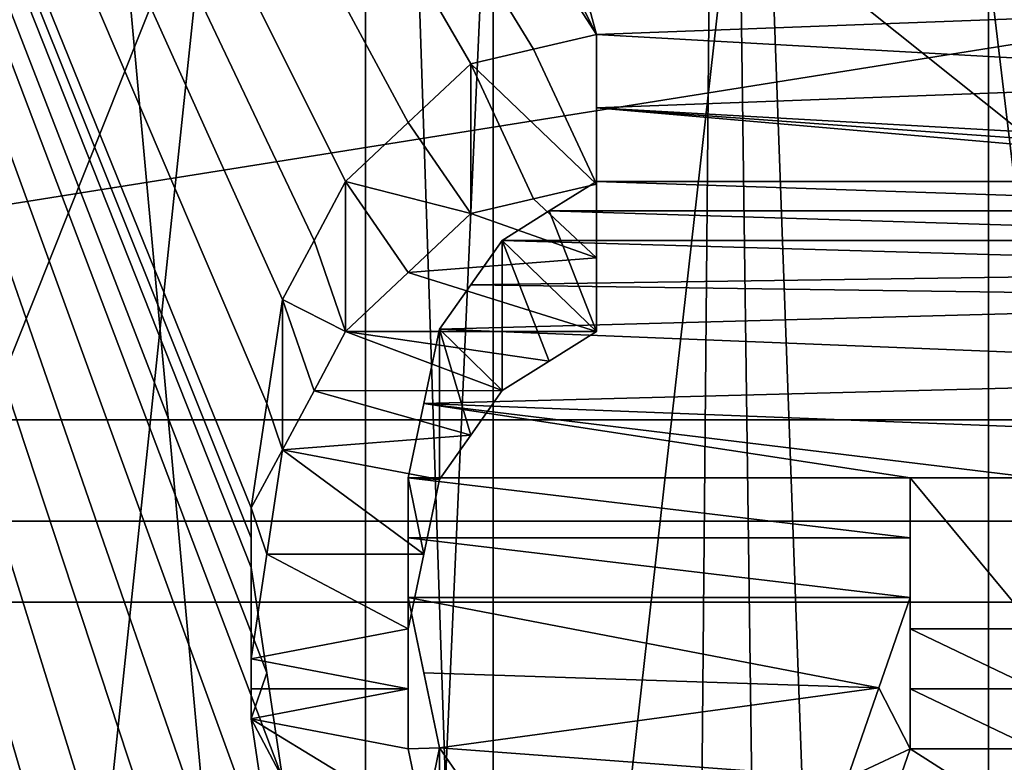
# Model space of a CAD drawing. Header units: millimetres. Extents: x -20 to 172, y -100 to 100.
# Tile 273 of 346: x 116.71 to 120.05, y 14.06 to 16.58. Entities that reach past the tile are written whole.
import ezdxf

# ---------------------------------------------------------------- set-up
doc = ezdxf.new("R2010")
doc.units = ezdxf.units.MM
doc.header["$LTSCALE"] = 37.722908
for name, color, linetype in [('1', 7, 'CONTINUOUS'), ('1803', 7, 'CONTINUOUS'), ('1820', 7, 'CONTINUOUS'), ('2128', 7, 'CONTINUOUS'), ('2214', 7, 'CONTINUOUS'), ('2215', 7, 'CONTINUOUS'), ('2216', 7, 'CONTINUOUS'), ('2217', 7, 'CONTINUOUS'), ('2218', 7, 'CONTINUOUS'), ('2219', 7, 'CONTINUOUS'), ('2220', 7, 'CONTINUOUS'), ('2221', 7, 'CONTINUOUS'), ('2222', 7, 'CONTINUOUS'), ('2223', 7, 'CONTINUOUS'), ('2224', 7, 'CONTINUOUS'), ('2225', 7, 'CONTINUOUS'), ('2226', 7, 'CONTINUOUS'), ('2231', 7, 'CONTINUOUS'), ('2232', 7, 'CONTINUOUS'), ('2233', 7, 'CONTINUOUS'), ('2406', 7, 'CONTINUOUS'), ('2407', 7, 'CONTINUOUS'), ('3', 7, 'CONTINUOUS'), ('3021', 7, 'CONTINUOUS'), ('3038', 7, 'CONTINUOUS'), ('3624', 7, 'CONTINUOUS'), ('3625', 7, 'CONTINUOUS'), ('3628', 7, 'CONTINUOUS'), ('3629', 7, 'CONTINUOUS'), ('3630', 7, 'CONTINUOUS'), ('3631', 7, 'CONTINUOUS'), ('3635', 7, 'CONTINUOUS'), ('3638', 7, 'CONTINUOUS'), ('43', 7, 'CONTINUOUS'), ('48', 7, 'CONTINUOUS'), ('60', 7, 'CONTINUOUS'), ('71', 7, 'CONTINUOUS'), ('85', 7, 'CONTINUOUS'), ('86', 7, 'CONTINUOUS')]:
    doc.layers.add(name, color=color, linetype=linetype)

msp = doc.modelspace()

# ---------------------------------------------------------------- linework, layer by layer
at = {"layer": '1', "color": 250, "linetype": 'Continuous', "true_color": 0x323232}
for points in [[(157, 14.875, -25.7643), (157, 25.7643, -14.875), (-19.8395, 14.875, -25.7643), (157, 14.875, -25.7643)], [(-19.8395, 14.875, -25.7643), (157, 25.7643, -14.875), (-19.8395, 25.7643, -14.875), (-19.8395, 14.875, -25.7643)], [(157, 0, -29.75), (157, 14.875, -25.7643), (-19.8395, 0, -29.75), (157, 0, -29.75)], [(-19.8395, 0, -29.75), (157, 14.875, -25.7643), (-19.8395, 14.875, -25.7643), (-19.8395, 0, -29.75)]]:
    msp.add_3dface(points, dxfattribs=at)
at = {"layer": '1803', "color": 250, "linetype": 'Continuous', "true_color": 0x323232}
for points in [[(153.1595, 4.0619, -42.0543), (153.1595, 21.125, -36.5896), (86.8405, 4.0619, -42.0543), (153.1595, 4.0619, -42.0543)], [(86.8405, 4.0619, -42.0543), (153.1595, 21.125, -36.5896), (86.8405, 21.125, -36.5896), (86.8405, 4.0619, -42.0543)]]:
    msp.add_3dface(points, dxfattribs=at)
at = {"layer": '1820', "color": 250, "linetype": 'Continuous', "true_color": 0x323232}
for points in [[(113.7701, 8.1204, -47.5618), (113.7701, 24.125, -41.7857), (117.6064, 9.4876, -47.308), (113.7701, 8.1204, -47.5618)], [(113.7701, 24.125, -41.7857), (117.9255, 18.003, -44.7655), (118.6702, 16.5257, -45.3317), (113.7701, 24.125, -41.7857)], [(117.6064, 14.0044, -46.1729), (113.7701, 24.125, -41.7857), (117.5532, 14.3616, -46.0631), (117.6064, 14.0044, -46.1729)], [(113.7701, 24.125, -41.7857), (117.6064, 14.0044, -46.1729), (118.2447, 11.8277, -46.7779), (113.7701, 24.125, -41.7857)], [(117.5532, 14.3616, -46.0631), (113.7701, 24.125, -41.7857), (117.5, 14.7179, -45.9505), (117.5532, 14.3616, -46.0631)], [(117.5, 14.7179, -45.9505), (113.7701, 24.125, -41.7857), (117.5, 14.8193, -45.9179), (117.5, 14.7179, -45.9505)], [(117.5, 14.8193, -45.9179), (113.7701, 24.125, -41.7857), (117.5, 14.9207, -45.885), (117.5, 14.8193, -45.9179)], [(117.5, 14.9207, -45.885), (113.7701, 24.125, -41.7857), (117.5531, 15.2741, -45.7686), (117.5, 14.9207, -45.885)], [(117.5531, 15.2741, -45.7686), (113.7701, 24.125, -41.7857), (117.6064, 15.6266, -45.6494), (117.5531, 15.2741, -45.7686)], [(117.6064, 15.6266, -45.6494), (113.7701, 24.125, -41.7857), (117.7127, 15.8271, -45.5803), (117.6064, 15.6266, -45.6494)], [(117.7127, 15.8271, -45.5803), (113.7701, 24.125, -41.7857), (117.8191, 16.0274, -45.5103), (117.7127, 15.8271, -45.5803)], [(117.8191, 16.0274, -45.5103), (113.7701, 24.125, -41.7857), (118.0318, 16.2269, -45.4395), (117.8191, 16.0274, -45.5103)], [(118.0318, 16.2269, -45.4395), (113.7701, 24.125, -41.7857), (118.2447, 16.4263, -45.3678), (118.0318, 16.2269, -45.4395)], [(118.2447, 16.4263, -45.3678), (113.7701, 24.125, -41.7857), (118.4574, 16.476, -45.3498), (118.2447, 16.4263, -45.3678)], [(118.4574, 16.476, -45.3498), (113.7701, 24.125, -41.7857), (118.6702, 16.5257, -45.3317), (118.4574, 16.476, -45.3498)], [(117.6064, 9.4876, -47.308), (113.7701, 24.125, -41.7857), (117.5532, 9.7564, -47.2533), (117.6064, 9.4876, -47.308)], [(117.5532, 9.7564, -47.2533), (113.7701, 24.125, -41.7857), (117.5, 10.025, -47.1971), (117.5532, 9.7564, -47.2533)], [(117.5, 10.025, -47.1971), (113.7701, 24.125, -41.7857), (117.5, 10.2388, -47.1511), (117.5, 10.025, -47.1971)], [(117.5, 10.2388, -47.1511), (113.7701, 24.125, -41.7857), (117.5, 10.4525, -47.1042), (117.5, 10.2388, -47.1511)], [(117.5, 10.4525, -47.1042), (113.7701, 24.125, -41.7857), (117.5531, 10.7184, -47.0444), (117.5, 10.4525, -47.1042)], [(117.5531, 10.7184, -47.0444), (113.7701, 24.125, -41.7857), (117.6064, 10.984, -46.9831), (117.5531, 10.7184, -47.0444)], [(117.6064, 10.984, -46.9831), (113.7701, 24.125, -41.7857), (117.7658, 11.2482, -46.9206), (117.6064, 10.984, -46.9831)], [(117.7658, 11.2482, -46.9206), (113.7701, 24.125, -41.7857), (117.9255, 11.5123, -46.8565), (117.7658, 11.2482, -46.9206)], [(117.9255, 11.5123, -46.8565), (113.7701, 24.125, -41.7857), (118.085, 11.67, -46.8174), (117.9255, 11.5123, -46.8565)], [(118.085, 11.67, -46.8174), (113.7701, 24.125, -41.7857), (118.2447, 11.8277, -46.7779), (118.085, 11.67, -46.8174)], [(117.9255, 18.003, -44.7655), (118.3511, 17.7097, -44.8824), (118.6702, 16.5257, -45.3317), (117.9255, 18.003, -44.7655)], [(118.6702, 16.5257, -45.3317), (118.3511, 17.7097, -44.8824), (121.3298, 16.625, -45.2954), (118.6702, 16.5257, -45.3317)], [(121.3298, 16.3764, -45.3859), (118.6702, 16.5257, -45.3317), (121.3298, 16.625, -45.2954), (121.3298, 16.3764, -45.3859)], [(118.6702, 16.2768, -45.4217), (118.6702, 16.5257, -45.3317), (121.3298, 16.3764, -45.3859), (118.6702, 16.2768, -45.4217)], [(121.3298, 16.1273, -45.475), (118.6702, 16.2768, -45.4217), (121.3298, 16.3764, -45.3859), (121.3298, 16.1273, -45.475)], [(118.6702, 16.0274, -45.5103), (118.6702, 16.2768, -45.4217), (121.5426, 16.0274, -45.5103), (118.6702, 16.0274, -45.5103)], [(121.5426, 16.0274, -45.5103), (118.6702, 16.2768, -45.4217), (121.4362, 16.0774, -45.4926), (121.5426, 16.0274, -45.5103)], [(121.4362, 16.0774, -45.4926), (118.6702, 16.2768, -45.4217), (121.3298, 16.1273, -45.475), (121.4362, 16.0774, -45.4926)], [(118.5106, 15.9274, -45.5454), (118.6702, 16.0274, -45.5103), (121.649, 15.9274, -45.5454), (118.5106, 15.9274, -45.5454)], [(121.649, 15.9274, -45.5454), (118.6702, 16.0274, -45.5103), (121.5426, 16.0274, -45.5103), (121.649, 15.9274, -45.5454)], [(118.3511, 15.8272, -45.5803), (118.5106, 15.9274, -45.5454), (121.7553, 15.8272, -45.5803), (118.3511, 15.8272, -45.5803)], [(121.7553, 15.8272, -45.5803), (118.5106, 15.9274, -45.5454), (121.649, 15.9274, -45.5454), (121.7553, 15.8272, -45.5803)], [(118.2446, 15.6768, -45.6322), (118.3511, 15.8272, -45.5803), (121.8085, 15.727, -45.615), (118.2446, 15.6768, -45.6322)], [(121.8085, 15.727, -45.615), (118.3511, 15.8272, -45.5803), (121.7553, 15.8272, -45.5803), (121.8085, 15.727, -45.615)], [(121.8617, 15.6266, -45.6494), (118.2446, 15.6768, -45.6322), (121.8085, 15.727, -45.615), (121.8617, 15.6266, -45.6494)], [(118.1383, 15.5261, -45.6837), (118.2446, 15.6768, -45.6322), (121.8617, 15.6266, -45.6494), (118.1383, 15.5261, -45.6837)], [(121.9149, 15.375, -45.7348), (118.1383, 15.5261, -45.6837), (121.8617, 15.6266, -45.6494), (121.9149, 15.375, -45.7348)], [(118.0851, 15.2742, -45.7686), (118.1383, 15.5261, -45.6837), (121.9149, 15.375, -45.7348), (118.0851, 15.2742, -45.7686)], [(121.9681, 15.123, -45.8188), (118.0851, 15.2742, -45.7686), (121.9149, 15.375, -45.7348), (121.9681, 15.123, -45.8188)], [(118.0319, 15.0219, -45.852), (118.0851, 15.2742, -45.7686), (119.734, 15.0219, -45.852), (118.0319, 15.0219, -45.852)], [(119.734, 15.0219, -45.852), (118.0851, 15.2742, -45.7686), (120.1596, 15.0219, -45.852), (119.734, 15.0219, -45.852)], [(120.1596, 15.0219, -45.852), (118.0851, 15.2742, -45.7686), (121.9681, 15.123, -45.8188), (120.1596, 15.0219, -45.852)], [(118.0319, 14.8192, -45.9179), (118.0319, 15.0219, -45.852), (119.734, 14.8192, -45.9179), (118.0319, 14.8192, -45.9179)], [(119.734, 14.8192, -45.9179), (118.0319, 15.0219, -45.852), (119.734, 15.0219, -45.852), (119.734, 14.8192, -45.9179)], [(118.0319, 14.6163, -45.9829), (118.0319, 14.8192, -45.9179), (119.734, 14.6163, -45.9829), (118.0319, 14.6163, -45.9829)], [(119.734, 14.6163, -45.9829), (118.0319, 14.8192, -45.9179), (119.734, 14.8192, -45.9179), (119.734, 14.6163, -45.9829)], [(118.0851, 14.3617, -46.063), (118.0319, 14.6163, -45.9829), (119.6276, 14.3106, -46.0789), (118.0851, 14.3617, -46.063)], [(119.6276, 14.3106, -46.0789), (118.0319, 14.6163, -45.9829), (119.734, 14.6163, -45.9829), (119.6276, 14.3106, -46.0789)], [(118.1383, 14.1067, -46.1418), (118.0851, 14.3617, -46.063), (119.6276, 14.3106, -46.0789), (118.1383, 14.1067, -46.1418)], [(119.5213, 14.0044, -46.1729), (118.1383, 14.1067, -46.1418), (119.6276, 14.3106, -46.0789), (119.5213, 14.0044, -46.1729)], [(118.2447, 13.9531, -46.1885), (118.1383, 14.1067, -46.1418), (119.5213, 14.0044, -46.1729), (118.2447, 13.9531, -46.1885)]]:
    msp.add_3dface(points, dxfattribs=at)
at = {"layer": '2128', "color": 250, "linetype": 'Continuous', "true_color": 0x323232}
for points in [[(118.4574, 15.9681, -44.47), (118.6702, 16.0179, -44.4521), (118.6702, 15.7685, -44.5412), (118.4574, 15.9681, -44.47)], [(118.2447, 15.9182, -44.4879), (118.4574, 15.9681, -44.47), (118.6702, 15.7685, -44.5412), (118.2447, 15.9182, -44.4879)], [(118.0318, 15.7185, -44.5589), (118.2447, 15.9182, -44.4879), (118.6702, 15.7685, -44.5412), (118.0318, 15.7185, -44.5589)], [(118.0318, 15.7185, -44.5589), (118.6702, 15.7685, -44.5412), (118.6702, 15.5185, -44.6289), (118.0318, 15.7185, -44.5589)], [(117.8191, 15.5185, -44.6289), (118.0318, 15.7185, -44.5589), (118.6702, 15.5185, -44.6289), (117.8191, 15.5185, -44.6289)], [(117.7127, 15.3178, -44.6982), (117.8191, 15.5185, -44.6289), (118.3511, 15.3179, -44.6981), (117.7127, 15.3178, -44.6982)], [(117.8191, 15.5185, -44.6289), (118.6702, 15.5185, -44.6289), (118.5106, 15.4183, -44.6636), (117.8191, 15.5185, -44.6289)], [(117.8191, 15.5185, -44.6289), (118.5106, 15.4183, -44.6636), (118.3511, 15.3179, -44.6981), (117.8191, 15.5185, -44.6289)], [(117.6064, 15.1169, -44.7665), (117.7127, 15.3178, -44.6982), (118.2446, 15.1671, -44.7495), (117.6064, 15.1169, -44.7665)], [(117.7127, 15.3178, -44.6982), (118.3511, 15.3179, -44.6981), (118.2446, 15.1671, -44.7495), (117.7127, 15.3178, -44.6982)], [(117.6064, 15.1169, -44.7665), (118.2446, 15.1671, -44.7495), (118.1383, 15.0162, -44.8004), (117.6064, 15.1169, -44.7665)], [(117.5531, 14.7635, -44.8843), (117.6064, 15.1169, -44.7665), (118.0851, 14.7637, -44.8843), (117.5531, 14.7635, -44.8843)], [(117.6064, 15.1169, -44.7665), (118.1383, 15.0162, -44.8004), (118.0851, 14.7637, -44.8843), (117.6064, 15.1169, -44.7665)], [(117.5, 14.4093, -44.9993), (117.5531, 14.7635, -44.8843), (118.0319, 14.5107, -44.9667), (117.5, 14.4093, -44.9993)], [(117.5531, 14.7635, -44.8843), (118.0851, 14.7637, -44.8843), (118.0319, 14.5107, -44.9667), (117.5531, 14.7635, -44.8843)], [(117.5, 14.4093, -44.9993), (118.0319, 14.5107, -44.9667), (118.0319, 14.3076, -45.0317), (117.5, 14.4093, -44.9993)], [(119.734, 14.3076, -45.0317), (119.734, 14.5107, -44.9667), (120.1596, 14.3076, -45.0317), (119.734, 14.3076, -45.0317)], [(119.734, 14.5107, -44.9667), (120.1596, 14.5107, -44.9667), (120.1596, 14.3076, -45.0317), (119.734, 14.5107, -44.9667)], [(117.5, 14.3077, -45.0317), (117.5, 14.4093, -44.9993), (118.0319, 14.3076, -45.0317), (117.5, 14.3077, -45.0317)], [(117.5, 14.206, -45.0639), (117.5, 14.3077, -45.0317), (118.0319, 14.3076, -45.0317), (117.5, 14.206, -45.0639)], [(117.5, 14.206, -45.0639), (118.0319, 14.3076, -45.0317), (118.0319, 14.1042, -45.0958), (117.5, 14.206, -45.0639)], [(119.734, 14.1042, -45.0958), (119.734, 14.3076, -45.0317), (120.1596, 14.1042, -45.0958), (119.734, 14.1042, -45.0958)], [(119.734, 14.3076, -45.0317), (120.1596, 14.3076, -45.0317), (120.1596, 14.1042, -45.0958), (119.734, 14.3076, -45.0317)], [(117.5532, 13.8488, -45.1749), (117.5, 14.206, -45.0639), (118.0851, 13.8489, -45.1749), (117.5532, 13.8488, -45.1749)], [(117.5, 14.206, -45.0639), (118.0319, 14.1042, -45.0958), (118.0851, 13.8489, -45.1749), (117.5, 14.206, -45.0639)], [(119.6276, 13.7977, -45.1905), (119.734, 14.1042, -45.0958), (120.2128, 13.7977, -45.1905), (119.6276, 13.7977, -45.1905)], [(119.734, 14.1042, -45.0958), (120.1596, 14.1042, -45.0958), (120.2128, 13.7977, -45.1905), (119.734, 14.1042, -45.0958)]]:
    msp.add_3dface(points, dxfattribs=at)
at = {"layer": '2214', "color": 250, "linetype": 'Continuous', "true_color": 0x323232}
for points in [[(117.5532, 14.3616, -46.0631), (117.5, 14.7179, -45.9505), (117.5, 14.206, -45.0639), (117.5532, 14.3616, -46.0631)], [(117.6064, 14.0044, -46.1729), (117.5532, 14.3616, -46.0631), (117.5, 14.206, -45.0639), (117.6064, 14.0044, -46.1729)], [(117.5532, 13.8488, -45.1749), (117.6064, 14.0044, -46.1729), (117.5, 14.206, -45.0639), (117.5532, 13.8488, -45.1749)]]:
    msp.add_3dface(points, dxfattribs=at)
at = {"layer": '2215', "color": 250, "linetype": 'Continuous', "true_color": 0x323232}
for points in [[(117.5, 14.8193, -45.9179), (117.5, 14.9207, -45.885), (117.5, 14.4093, -44.9993), (117.5, 14.8193, -45.9179)], [(117.5, 14.7179, -45.9505), (117.5, 14.8193, -45.9179), (117.5, 14.4093, -44.9993), (117.5, 14.7179, -45.9505)], [(117.5, 14.206, -45.0639), (117.5, 14.7179, -45.9505), (117.5, 14.3077, -45.0317), (117.5, 14.206, -45.0639)], [(117.5, 14.3077, -45.0317), (117.5, 14.7179, -45.9505), (117.5, 14.4093, -44.9993), (117.5, 14.3077, -45.0317)]]:
    msp.add_3dface(points, dxfattribs=at)
at = {"layer": '2216', "color": 250, "linetype": 'Continuous', "true_color": 0x323232}
for points in [[(117.5531, 15.2741, -45.7686), (117.6064, 15.6266, -45.6494), (117.6064, 15.1169, -44.7665), (117.5531, 15.2741, -45.7686)], [(117.5, 14.9207, -45.885), (117.5531, 15.2741, -45.7686), (117.6064, 15.1169, -44.7665), (117.5, 14.9207, -45.885)], [(117.5531, 14.7635, -44.8843), (117.5, 14.9207, -45.885), (117.6064, 15.1169, -44.7665), (117.5531, 14.7635, -44.8843)], [(117.5, 14.4093, -44.9993), (117.5, 14.9207, -45.885), (117.5531, 14.7635, -44.8843), (117.5, 14.4093, -44.9993)]]:
    msp.add_3dface(points, dxfattribs=at)
at = {"layer": '2217', "color": 250, "linetype": 'Continuous', "true_color": 0x323232}
for points in [[(117.7127, 15.8271, -45.5803), (117.8191, 16.0274, -45.5103), (117.8191, 15.5185, -44.6289), (117.7127, 15.8271, -45.5803)], [(117.6064, 15.6266, -45.6494), (117.7127, 15.8271, -45.5803), (117.8191, 15.5185, -44.6289), (117.6064, 15.6266, -45.6494)], [(117.6064, 15.1169, -44.7665), (117.6064, 15.6266, -45.6494), (117.7127, 15.3178, -44.6982), (117.6064, 15.1169, -44.7665)], [(117.7127, 15.3178, -44.6982), (117.6064, 15.6266, -45.6494), (117.8191, 15.5185, -44.6289), (117.7127, 15.3178, -44.6982)]]:
    msp.add_3dface(points, dxfattribs=at)
at = {"layer": '2218', "color": 250, "linetype": 'Continuous', "true_color": 0x323232}
for points in [[(118.0318, 16.2269, -45.4395), (118.2447, 16.4263, -45.3678), (118.2447, 15.9182, -44.4879), (118.0318, 16.2269, -45.4395)], [(117.8191, 16.0274, -45.5103), (118.0318, 16.2269, -45.4395), (118.2447, 15.9182, -44.4879), (117.8191, 16.0274, -45.5103)], [(117.8191, 15.5185, -44.6289), (117.8191, 16.0274, -45.5103), (118.0318, 15.7185, -44.5589), (117.8191, 15.5185, -44.6289)], [(118.0318, 15.7185, -44.5589), (117.8191, 16.0274, -45.5103), (118.2447, 15.9182, -44.4879), (118.0318, 15.7185, -44.5589)]]:
    msp.add_3dface(points, dxfattribs=at)
at = {"layer": '2219', "color": 250, "linetype": 'Continuous', "true_color": 0x323232}
for points in [[(118.4574, 16.476, -45.3498), (118.6702, 16.5257, -45.3317), (118.6702, 16.0179, -44.4521), (118.4574, 16.476, -45.3498)], [(118.2447, 16.4263, -45.3678), (118.4574, 16.476, -45.3498), (118.6702, 16.0179, -44.4521), (118.2447, 16.4263, -45.3678)], [(118.2447, 15.9182, -44.4879), (118.2447, 16.4263, -45.3678), (118.4574, 15.9681, -44.47), (118.2447, 15.9182, -44.4879)], [(118.4574, 15.9681, -44.47), (118.2447, 16.4263, -45.3678), (118.6702, 16.0179, -44.4521), (118.4574, 15.9681, -44.47)]]:
    msp.add_3dface(points, dxfattribs=at)
at = {"layer": '2220', "color": 250, "linetype": 'Continuous', "true_color": 0x323232}
for points in [[(118.6702, 16.5257, -45.3317), (118.6702, 16.2768, -45.4217), (118.6702, 16.0274, -45.5103), (118.6702, 16.5257, -45.3317)], [(118.6702, 16.5257, -45.3317), (118.6702, 16.0274, -45.5103), (118.6702, 16.0179, -44.4521), (118.6702, 16.5257, -45.3317)], [(118.6702, 16.0179, -44.4521), (118.6702, 16.0274, -45.5103), (118.6702, 15.7685, -44.5412), (118.6702, 16.0179, -44.4521)], [(118.6702, 15.7685, -44.5412), (118.6702, 16.0274, -45.5103), (118.6702, 15.5185, -44.6289), (118.6702, 15.7685, -44.5412)]]:
    msp.add_3dface(points, dxfattribs=at)
at = {"layer": '2221', "color": 250, "linetype": 'Continuous', "true_color": 0x323232}
for points in [[(118.6702, 16.0274, -45.5103), (118.5106, 15.9274, -45.5454), (118.6702, 15.5185, -44.6289), (118.6702, 16.0274, -45.5103)], [(118.3511, 15.8272, -45.5803), (118.6702, 15.5185, -44.6289), (118.5106, 15.9274, -45.5454), (118.3511, 15.8272, -45.5803)], [(118.6702, 15.5185, -44.6289), (118.3511, 15.8272, -45.5803), (118.5106, 15.4183, -44.6636), (118.6702, 15.5185, -44.6289)], [(118.5106, 15.4183, -44.6636), (118.3511, 15.8272, -45.5803), (118.3511, 15.3179, -44.6981), (118.5106, 15.4183, -44.6636)]]:
    msp.add_3dface(points, dxfattribs=at)
at = {"layer": '2222', "color": 250, "linetype": 'Continuous', "true_color": 0x323232}
for points in [[(118.3511, 15.8272, -45.5803), (118.2446, 15.6768, -45.6322), (118.1383, 15.5261, -45.6837), (118.3511, 15.8272, -45.5803)], [(118.3511, 15.8272, -45.5803), (118.1383, 15.5261, -45.6837), (118.3511, 15.3179, -44.6981), (118.3511, 15.8272, -45.5803)], [(118.3511, 15.3179, -44.6981), (118.1383, 15.5261, -45.6837), (118.2446, 15.1671, -44.7495), (118.3511, 15.3179, -44.6981)], [(118.2446, 15.1671, -44.7495), (118.1383, 15.5261, -45.6837), (118.1383, 15.0162, -44.8004), (118.2446, 15.1671, -44.7495)]]:
    msp.add_3dface(points, dxfattribs=at)
at = {"layer": '2223', "color": 250, "linetype": 'Continuous', "true_color": 0x323232}
for points in [[(118.1383, 15.5261, -45.6837), (118.0851, 15.2742, -45.7686), (118.0319, 15.0219, -45.852), (118.1383, 15.5261, -45.6837)], [(118.1383, 15.5261, -45.6837), (118.0319, 15.0219, -45.852), (118.1383, 15.0162, -44.8004), (118.1383, 15.5261, -45.6837)], [(118.1383, 15.0162, -44.8004), (118.0319, 15.0219, -45.852), (118.0851, 14.7637, -44.8843), (118.1383, 15.0162, -44.8004)], [(118.0851, 14.7637, -44.8843), (118.0319, 15.0219, -45.852), (118.0319, 14.5107, -44.9667), (118.0851, 14.7637, -44.8843)]]:
    msp.add_3dface(points, dxfattribs=at)
at = {"layer": '2224', "color": 250, "linetype": 'Continuous', "true_color": 0x323232}
for points in [[(118.0319, 15.0219, -45.852), (118.0319, 14.8192, -45.9179), (118.0319, 14.6163, -45.9829), (118.0319, 15.0219, -45.852)], [(118.0319, 15.0219, -45.852), (118.0319, 14.6163, -45.9829), (118.0319, 14.5107, -44.9667), (118.0319, 15.0219, -45.852)], [(118.0319, 14.5107, -44.9667), (118.0319, 14.6163, -45.9829), (118.0319, 14.3076, -45.0317), (118.0319, 14.5107, -44.9667)], [(118.0319, 14.3076, -45.0317), (118.0319, 14.6163, -45.9829), (118.0319, 14.1042, -45.0958), (118.0319, 14.3076, -45.0317)]]:
    msp.add_3dface(points, dxfattribs=at)
at = {"layer": '2225', "color": 250, "linetype": 'Continuous', "true_color": 0x323232}
for points in [[(118.0319, 14.6163, -45.9829), (118.0851, 14.3617, -46.063), (118.1383, 14.1067, -46.1418), (118.0319, 14.6163, -45.9829)], [(118.0319, 14.6163, -45.9829), (118.1383, 14.1067, -46.1418), (118.0319, 14.1042, -45.0958), (118.0319, 14.6163, -45.9829)], [(118.0319, 14.1042, -45.0958), (118.1383, 14.1067, -46.1418), (118.0851, 13.8489, -45.1749), (118.0319, 14.1042, -45.0958)], [(118.0851, 13.8489, -45.1749), (118.1383, 14.1067, -46.1418), (118.1383, 13.5932, -45.2525), (118.0851, 13.8489, -45.1749)]]:
    msp.add_3dface(points, dxfattribs=at)
at = {"layer": '2226', "color": 250, "linetype": 'Continuous', "true_color": 0x323232}
for points in [[(118.1383, 14.1067, -46.1418), (118.2447, 13.9531, -46.1885), (118.3511, 13.7994, -46.2346), (118.1383, 14.1067, -46.1418)], [(118.1383, 14.1067, -46.1418), (118.3511, 13.7994, -46.2346), (118.1383, 13.5932, -45.2525), (118.1383, 14.1067, -46.1418)]]:
    msp.add_3dface(points, dxfattribs=at)
at = {"layer": '2231', "color": 250, "linetype": 'Continuous', "true_color": 0x323232}
for points in [[(119.6276, 14.3106, -46.0789), (119.734, 14.6163, -45.9829), (119.734, 14.1042, -45.0958), (119.6276, 14.3106, -46.0789)], [(119.5213, 14.0044, -46.1729), (119.6276, 14.3106, -46.0789), (119.734, 14.1042, -45.0958), (119.5213, 14.0044, -46.1729)], [(119.6276, 13.7977, -45.1905), (119.5213, 14.0044, -46.1729), (119.734, 14.1042, -45.0958), (119.6276, 13.7977, -45.1905)]]:
    msp.add_3dface(points, dxfattribs=at)
at = {"layer": '2232', "color": 250, "linetype": 'Continuous', "true_color": 0x323232}
for points in [[(119.734, 14.8192, -45.9179), (119.734, 15.0219, -45.852), (119.734, 14.5107, -44.9667), (119.734, 14.8192, -45.9179)], [(119.734, 14.6163, -45.9829), (119.734, 14.8192, -45.9179), (119.734, 14.5107, -44.9667), (119.734, 14.6163, -45.9829)], [(119.734, 14.1042, -45.0958), (119.734, 14.6163, -45.9829), (119.734, 14.3076, -45.0317), (119.734, 14.1042, -45.0958)], [(119.734, 14.3076, -45.0317), (119.734, 14.6163, -45.9829), (119.734, 14.5107, -44.9667), (119.734, 14.3076, -45.0317)]]:
    msp.add_3dface(points, dxfattribs=at)
at = {"layer": '2233', "color": 250, "linetype": 'Continuous', "true_color": 0x323232}
for points in [[(119.734, 15.0219, -45.852), (120.1596, 15.0219, -45.852), (120.1596, 14.5107, -44.9667), (119.734, 15.0219, -45.852)], [(119.734, 14.5107, -44.9667), (119.734, 15.0219, -45.852), (120.1596, 14.5107, -44.9667), (119.734, 14.5107, -44.9667)]]:
    msp.add_3dface(points, dxfattribs=at)
at = {"layer": '2406', "color": 250, "linetype": 'Continuous', "true_color": 0x323232}
for points in [[(81.5, 31.6164, -35.1136), (158.5, 14.6011, -44.9374), (81.5, 14.6011, -44.9374), (81.5, 31.6164, -35.1136)], [(158.5, 31.6164, -35.1136), (158.5, 14.6011, -44.9374), (81.5, 31.6164, -35.1136), (158.5, 31.6164, -35.1136)], [(81.5, 14.6011, -44.9374), (158.5, -4.939, -46.9912), (81.5, -4.939, -46.9912), (81.5, 14.6011, -44.9374)], [(158.5, 14.6011, -44.9374), (158.5, -4.939, -46.9912), (81.5, 14.6011, -44.9374), (158.5, 14.6011, -44.9374)]]:
    msp.add_3dface(points, dxfattribs=at)
at = {"layer": '2407', "color": 250, "linetype": 'Continuous', "true_color": 0x323232}
for points in [[(158.5, 32.9547, -36.5999), (158.5, 15.2191, -46.8395), (81.5, 32.9547, -36.5999), (158.5, 32.9547, -36.5999)], [(81.5, 32.9547, -36.5999), (158.5, 15.2191, -46.8395), (81.5, 15.2191, -46.8395), (81.5, 32.9547, -36.5999)], [(158.5, 15.2191, -46.8395), (158.5, -5.148, -48.9802), (81.5, 15.2191, -46.8395), (158.5, 15.2191, -46.8395)], [(81.5, 15.2191, -46.8395), (158.5, -5.148, -48.9802), (81.5, -5.148, -48.9802), (81.5, 15.2191, -46.8395)]]:
    msp.add_3dface(points, dxfattribs=at)
at = {"layer": '3', "color": 250, "linetype": 'Continuous', "true_color": 0x323232}
for points in [[(157, 25.7643, 14.875), (157, 14.875, 25.7643), (-19.8395, 25.7643, 14.875), (157, 25.7643, 14.875)], [(-19.8395, 25.7643, 14.875), (157, 14.875, 25.7643), (-19.8395, 14.875, 25.7643), (-19.8395, 25.7643, 14.875)], [(157, 14.875, 25.7643), (157, 0, 29.75), (-19.8395, 14.875, 25.7643), (157, 14.875, 25.7643)], [(-19.8395, 14.875, 25.7643), (157, 0, 29.75), (-19.8395, 0, 29.75), (-19.8395, 14.875, 25.7643)]]:
    msp.add_3dface(points, dxfattribs=at)
at = {"layer": '3021', "color": 250, "linetype": 'Continuous', "true_color": 0x323232}
for points in [[(153.1595, 21.125, 36.5896), (153.1595, 4.0619, 42.0543), (86.8405, 21.125, 36.5896), (153.1595, 21.125, 36.5896)], [(86.8405, 21.125, 36.5896), (153.1595, 4.0619, 42.0543), (86.8405, 4.0619, 42.0543), (86.8405, 21.125, 36.5896)]]:
    msp.add_3dface(points, dxfattribs=at)
at = {"layer": '3038', "color": 250, "linetype": 'Continuous', "true_color": 0x323232}
for points in [[(113.7701, 24.125, 41.7857), (113.7701, 8.1204, 47.5618), (117.7128, 24.0528, 41.8273), (113.7701, 24.125, 41.7857)], [(120.4787, 9.7674, 47.251), (126.2299, 24.125, 41.7857), (119.5213, 9.7674, 47.251), (120.4787, 9.7674, 47.251)], [(119.5213, 9.7674, 47.251), (126.2299, 24.125, 41.7857), (122.5, 22.0389, 42.9226), (119.5213, 9.7674, 47.251)], [(117.7128, 24.0528, 41.8273), (113.7701, 8.1204, 47.5618), (117.8191, 23.872, 41.9308), (117.7128, 24.0528, 41.8273)], [(113.7701, 8.1204, 47.5618), (117.5, 22.5936, 42.6332), (117.8191, 23.872, 41.9308), (113.7701, 8.1204, 47.5618)], [(117.5, 22.5936, 42.6332), (113.7701, 8.1204, 47.5618), (117.5, 22.3167, 42.7788), (117.5, 22.5936, 42.6332)], [(117.5, 22.3167, 42.7788), (113.7701, 8.1204, 47.5618), (117.5, 22.0389, 42.9226), (117.5, 22.3167, 42.7788)], [(117.5, 22.0389, 42.9226), (113.7701, 8.1204, 47.5618), (117.8724, 21.76, 43.0646), (117.5, 22.0389, 42.9226)], [(119.0957, 21.4802, 43.2049), (119.5213, 9.7674, 47.251), (122.5, 22.0389, 42.9226), (119.0957, 21.4802, 43.2049)], [(117.8724, 21.76, 43.0646), (113.7701, 8.1204, 47.5618), (118.2447, 21.4802, 43.2049), (117.8724, 21.76, 43.0646)], [(113.7701, 8.1204, 47.5618), (118.9894, 9.6599, 47.2731), (119.0957, 21.4802, 43.2049), (113.7701, 8.1204, 47.5618)], [(118.2447, 21.4802, 43.2049), (113.7701, 8.1204, 47.5618), (119.0957, 21.4802, 43.2049), (118.2447, 21.4802, 43.2049)], [(118.9894, 9.6599, 47.2731), (119.2552, 9.7137, 47.2621), (119.0957, 21.4802, 43.2049), (118.9894, 9.6599, 47.2731)], [(119.5213, 9.7674, 47.251), (119.0957, 21.4802, 43.2049), (119.2552, 9.7137, 47.2621), (119.5213, 9.7674, 47.251)]]:
    msp.add_3dface(points, dxfattribs=at)
at = {"layer": '3624', "color": 250, "linetype": 'Continuous', "true_color": 0x323232}
for points in [[(81.5, 14.6011, 44.9374), (158.5, 31.6164, 35.1136), (81.5, 31.6164, 35.1136), (81.5, 14.6011, 44.9374)], [(158.5, 14.6011, 44.9374), (158.5, 31.6164, 35.1136), (81.5, 14.6011, 44.9374), (158.5, 14.6011, 44.9374)], [(81.5, -4.939, 46.9912), (158.5, 14.6011, 44.9374), (81.5, 14.6011, 44.9374), (81.5, -4.939, 46.9912)], [(158.5, -4.939, 46.9912), (158.5, 14.6011, 44.9374), (81.5, -4.939, 46.9912), (158.5, -4.939, 46.9912)]]:
    msp.add_3dface(points, dxfattribs=at)
at = {"layer": '3625', "color": 250, "linetype": 'Continuous', "true_color": 0x323232}
for points in [[(158.5, 15.2191, 46.8395), (158.5, 32.9547, 36.5999), (81.5, 15.2191, 46.8395), (158.5, 15.2191, 46.8395)], [(81.5, 15.2191, 46.8395), (158.5, 32.9547, 36.5999), (81.5, 32.9547, 36.5999), (81.5, 15.2191, 46.8395)], [(158.5, -5.148, 48.9802), (158.5, 15.2191, 46.8395), (81.5, -5.148, 48.9802), (158.5, -5.148, 48.9802)], [(81.5, -5.148, 48.9802), (158.5, 15.2191, 46.8395), (81.5, 15.2191, 46.8395), (81.5, -5.148, 48.9802)]]:
    msp.add_3dface(points, dxfattribs=at)
at = {"layer": '3628', "color": 150, "linetype": 'Continuous', "true_color": 0x378cff}
for points in [[(72, 10.0141, -43.8712), (72, 28.0584, -35.181), (172, 10.0141, -43.8712), (72, 10.0141, -43.8712)], [(72, 28.0584, -35.181), (172, 28.0584, -35.181), (172, 10.0141, -43.8712), (72, 28.0584, -35.181)]]:
    msp.add_3dface(points, dxfattribs=at)
at = {"layer": '3629', "color": 150, "linetype": 'Continuous', "true_color": 0x378cff}
for points in [[(72, 28.0584, 35.181), (72, 10.0141, 43.8712), (172, 28.0584, 35.181), (72, 28.0584, 35.181)], [(72, 10.0141, 43.8712), (172, 10.0141, 43.8712), (172, 28.0584, 35.181), (72, 10.0141, 43.8712)]]:
    msp.add_3dface(points, dxfattribs=at)
at = {"layer": '3630', "color": 150, "linetype": 'Continuous', "true_color": 0x378cff}
for points in [[(72, 8.836, 38.7099), (72, 24.7574, 31.0421), (172, 8.836, 38.7099), (72, 8.836, 38.7099)], [(72, 24.7574, 31.0421), (172, 24.7574, 31.0421), (172, 8.836, 38.7099), (72, 24.7574, 31.0421)]]:
    msp.add_3dface(points, dxfattribs=at)
at = {"layer": '3631', "color": 150, "linetype": 'Continuous', "true_color": 0x378cff}
for points in [[(72, 24.7574, -31.0421), (72, 8.836, -38.7099), (172, 24.7574, -31.0421), (72, 24.7574, -31.0421)], [(72, 8.836, -38.7099), (172, 8.836, -38.7099), (172, 24.7574, -31.0421), (72, 8.836, -38.7099)]]:
    msp.add_3dface(points, dxfattribs=at)
at = {"layer": '3635', "color": 7, "linetype": 'Continuous', "true_color": 0xf5f5f5}
for points in [[(120, 24.7485, 89.9434), (114.3575, -25.2677, 63.7649), (114.3566, 23.5797, 91.9678), (120, 24.7485, 89.9434)], [(120, -24.0994, 61.7414), (114.3575, -25.2677, 63.7649), (120, 24.7485, 89.9434), (120, -24.0994, 61.7414)], [(125.6434, 23.5797, 91.9678), (120, -24.0994, 61.7414), (120, 24.7485, 89.9434), (125.6434, 23.5797, 91.9678)], [(125.6425, -25.2677, 63.7649), (120, -24.0994, 61.7414), (125.6434, 23.5797, 91.9678), (125.6425, -25.2677, 63.7649)]]:
    msp.add_3dface(points, dxfattribs=at)
at = {"layer": '3638', "color": 7, "linetype": 'Continuous', "true_color": 0xf5f5f5}
for points in [[(114.3575, -30.9118, 73.5408), (120, -32.0801, 75.5643), (114.3566, 17.9363, 101.7425), (114.3575, -30.9118, 73.5408)], [(114.3566, 17.9363, 101.7425), (120, -32.0801, 75.5643), (120, 16.7675, 103.7669), (114.3566, 17.9363, 101.7425)], [(120, 16.7675, 103.7669), (125.6425, -30.9118, 73.5408), (125.6434, 17.9363, 101.7425), (120, 16.7675, 103.7669)], [(120, -32.0801, 75.5643), (125.6425, -30.9118, 73.5408), (120, 16.7675, 103.7669), (120, -32.0801, 75.5643)]]:
    msp.add_3dface(points, dxfattribs=at)
at = {"layer": '43', "color": 250, "linetype": 'Continuous', "true_color": 0x323232}
for points in [[(118.3207, 17.625, 30.5274), (118.3207, 9.1234, 34.0489), (128.9793, 17.625, 30.5274), (118.3207, 17.625, 30.5274)], [(128.9793, 17.625, 30.5274), (118.3207, 9.1234, 34.0489), (128.9793, 9.1234, 34.0489), (128.9793, 17.625, 30.5274)]]:
    msp.add_3dface(points, dxfattribs=at)
at = {"layer": '48', "color": 250, "linetype": 'Continuous', "true_color": 0x323232}
for points in [[(118.3207, 9.1234, -34.0489), (118.3207, 17.625, -30.5274), (128.9793, 9.1234, -34.0489), (118.3207, 9.1234, -34.0489)], [(128.9793, 9.1234, -34.0489), (118.3207, 17.625, -30.5274), (128.9793, 17.625, -30.5274), (128.9793, 9.1234, -34.0489)]]:
    msp.add_3dface(points, dxfattribs=at)
at = {"layer": '60', "color": 250, "linetype": 'Continuous', "true_color": 0x323232}
for points in [[(116.4443, 8.4558, 37.0473), (117.8877, 22.1339, 27.755), (116.4443, 23.6926, 29.7096), (116.4443, 8.4558, 37.0473)], [(117.8877, 7.8995, 34.6099), (117.8877, 22.1339, 27.755), (116.4443, 8.4558, 37.0473), (117.8877, 7.8995, 34.6099)]]:
    msp.add_3dface(points, dxfattribs=at)
at = {"layer": '71', "color": 250, "linetype": 'Continuous', "true_color": 0x323232}
for points in [[(117.8877, 22.1339, -27.755), (117.8877, 7.8995, -34.6099), (116.4443, 23.6926, -29.7096), (117.8877, 22.1339, -27.755)], [(116.4443, 23.6926, -29.7096), (117.8877, 7.8995, -34.6099), (116.4443, 8.4558, -37.0473), (116.4443, 23.6926, -29.7096)]]:
    msp.add_3dface(points, dxfattribs=at)
at = {"layer": '85', "color": 250, "linetype": 'Continuous', "true_color": 0x323232}
for points in [[(117.8877, 7.8995, -34.6099), (117.8877, 22.1339, -27.755), (118.3207, 9.1234, -34.0489), (117.8877, 7.8995, -34.6099)], [(117.8877, 22.1339, -27.755), (118.3207, 17.625, -30.5274), (118.3207, 9.1234, -34.0489), (117.8877, 22.1339, -27.755)]]:
    msp.add_3dface(points, dxfattribs=at)
at = {"layer": '86', "color": 250, "linetype": 'Continuous', "true_color": 0x323232}
for points in [[(117.8877, 22.1339, 27.755), (117.8877, 7.8995, 34.6099), (118.3207, 17.625, 30.5274), (117.8877, 22.1339, 27.755)], [(117.8877, 7.8995, 34.6099), (118.3207, 9.1234, 34.0489), (118.3207, 17.625, 30.5274), (117.8877, 7.8995, 34.6099)]]:
    msp.add_3dface(points, dxfattribs=at)

doc.saveas('drawing.dxf')
